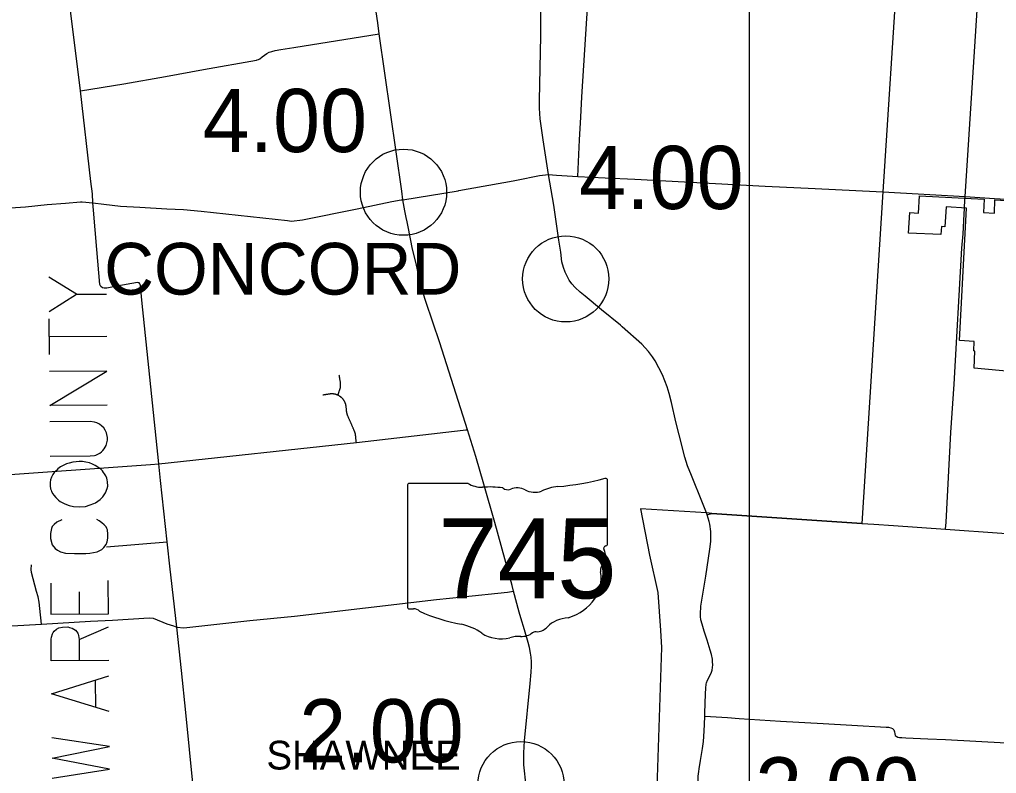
# Model space of a CAD drawing. Extents: x 1659811 to 1934326, y 644115 to 934867.
# Drawn here: x 1781614 to 1798612, y 790558 to 803680 of the extents above; entities that cross this region are included whole.
import ezdxf

# ---------------------------------------------------------------- set-up
doc = ezdxf.new("R2010")
doc.units = 0
for name, color, linetype in [('Default', 7, 'Continuous'), ('GM_X_Adjacent_County_Text', 7, 'Continuous'), ('GM_X_City_Street', 7, 'Continuous'), ('GM_X_Corporation', 7, 'Continuous'), ('GM_X_Corporation_Text', 7, 'Continuous'), ('GM_X_County_Road', 7, 'Continuous'), ('GM_X_State_Route', 7, 'Continuous'), ('GM_X_State_Shield', 7, 'Continuous'), ('GM_X_Township', 7, 'Continuous'), ('GM_X_Township_Road', 7, 'Continuous'), ('GM_X_Township_Text', 7, 'Continuous'), ('SC_Scratch1', 7, 'Continuous')]:
    doc.layers.add(name, color=color, linetype=linetype)

msp = doc.modelspace()

# ---------------------------------------------------------------- linework, layer by layer
at = {"layer": 'Default'}
for centre in [(1788295, 800675), (1791118, 799166), (1790339, 790364)]:
    msp.add_circle(centre, 750, dxfattribs=at)
at = {"layer": 'GM_X_Adjacent_County_Text'}
for p, q in [((1782608, 798899), (1783128, 798902)), ((1782134, 797849), (1782130, 798471)), ((1782132, 798164), (1783132, 798169)), ((1782657, 793333), (1782655, 793719)), ((1782652, 792889), (1783162, 793112)), ((1782932, 792179), (1782935, 791715))]:
    msp.add_line(p, q, dxfattribs=at)
for points in [[(1782130, 798597), (1782608, 798899), (1782126, 799195)], [(1783139, 796970), (1782139, 796964), (1783136, 797561), (1782136, 797555)], [(1782145, 796080), (1782845, 796084), (1782916, 796092), (1782940, 796100), (1782979, 796116), (1783011, 796132), (1783042, 796156), (1783058, 796172), (1783065, 796180), (1783089, 796211), (1783104, 796235), (1783120, 796267), (1783135, 796314), (1783143, 796361), (1783143, 796408), (1783135, 796456), (1783126, 796487), (1783103, 796534), (1783079, 796574), (1783047, 796605), (1783008, 796636), (1782960, 796659), (1782921, 796675), (1782842, 796682), (1782141, 796678)], [(1782156, 795510), (1782164, 795487), (1782172, 795463), (1782196, 795424), (1782212, 795400), (1782243, 795361), (1782275, 795330), (1782291, 795314), (1782323, 795291), (1782402, 795252), (1782480, 795221), (1782551, 795206), (1782654, 795198), (1782764, 795207), (1782843, 795231), (1782905, 795255), (1782937, 795271), (1782976, 795295), (1783015, 795326), (1783039, 795350), (1783062, 795374), (1783086, 795406), (1783109, 795445), (1783140, 795516), (1783148, 795556), (1783147, 795634), (1783139, 795666), (1783131, 795697), (1783115, 795736), (1783091, 795776), (1783075, 795799), (1783060, 795823), (1783036, 795846), (1783004, 795870), (1782980, 795885), (1782957, 795901), (1782933, 795916), (1782886, 795940), (1782830, 795963), (1782767, 795978), (1782712, 795986), (1782704, 795986), (1782649, 795986), (1782602, 795985), (1782539, 795977), (1782476, 795961), (1782429, 795945), (1782374, 795921), (1782327, 795897), (1782280, 795858), (1782249, 795826), (1782217, 795794), (1782194, 795763), (1782170, 795715), (1782155, 795668), (1782147, 795621), (1782148, 795565), (1782156, 795510)], [(1782348, 794973), (1782262, 794933), (1782215, 794894), (1782183, 794854), (1782168, 794822), (1782153, 794736), (1782153, 794649), (1782185, 794539), (1782233, 794476), (1782272, 794445), (1782328, 794414), (1782414, 794391), (1782572, 794384), (1782690, 794385), (1782769, 794385), (1782840, 794393), (1782965, 794418), (1782989, 794426), (1783044, 794457), (1783083, 794489), (1783122, 794545), (1783138, 794592), (1783153, 794655), (1783153, 794726), (1783144, 794797), (1783136, 794820), (1783120, 794852), (1783089, 794883), (1783049, 794922), (1783002, 794953), (1782962, 794977)], [(1782158, 793873), (1782161, 793330), (1783161, 793336), (1783157, 793918)], [(1783166, 792522), (1782166, 792516), (1782163, 792894), (1782171, 792933), (1782187, 792988), (1782202, 793012), (1782218, 793036), (1782257, 793068), (1782296, 793091), (1782359, 793107), (1782454, 793108), (1782485, 793100), (1782532, 793085), (1782588, 793054), (1782612, 793022), (1782627, 792999), (1782635, 792983), (1782643, 792960), (1782652, 792889), (1782654, 792519)], [(1783171, 791638), (1782169, 791946), (1783167, 792259)], [(1782183, 790475), (1783182, 790635), (1782180, 790822), (1783178, 791029), (1782176, 791176)]]:
    msp.add_lwpolyline(points, dxfattribs=at)
at = {"layer": 'GM_X_City_Street'}
msp.add_lwpolyline([(1798056, 800391), (1798063, 800548)], dxfattribs=at)
at = {"layer": 'GM_X_Corporation'}
msp.add_lwpolyline([(1798908, 797551), (1798221, 797611), (1798237, 797910), (1798217, 797912), (1798226, 798077), (1797968, 798095), (1798088, 800399), (1797739, 800419), (1797716, 800075), (1797653, 800079), (1797641, 799936), (1797084, 799963), (1797107, 800322), (1797255, 800313), (1797272, 800613), (1798397, 800551), (1798384, 800322), (1798575, 800308), (1798585, 800540), (1800039, 800457)], dxfattribs=at)
at = {"layer": 'GM_X_County_Road'}
for points in [[(1782890, 800490), (1782881, 800644), (1782856, 800863), (1782676, 802437), (1782464, 804119), (1782395, 804661), (1782246, 805871), (1782006, 808105), (1781669, 811078), (1781659, 811109), (1781650, 811131), (1781636, 811151)], [(1798065, 800600), (1798320, 804569), (1798319, 804604), (1798313, 804638), (1798300, 804669), (1798280, 804702), (1798255, 804766), (1798245, 804805), (1798244, 804890), (1798409, 807145), (1798478, 808064)], [(1791328, 800949), (1791359, 801588), (1791381, 801980), (1791400, 802336), (1791517, 804248), (1791555, 804839), (1791576, 805255), (1791663, 806861), (1791666, 806898), (1791673, 806996), (1791713, 807764)], [(1790259, 800884), (1790662, 800965), (1790767, 800980), (1790816, 800981)], [(1790816, 800981), (1790957, 800973), (1791328, 800949), (1791805, 800926), (1792317, 800900), (1794586, 800781), (1795455, 800738), (1796520, 800687)], [(1789248, 800701), (1789260, 800704), (1790202, 800872), (1790259, 800884)], [(1788284, 800545), (1789248, 800701)], [(1796520, 800687), (1796632, 800682), (1798065, 800600), (1798576, 800566), (1800057, 800481), (1801901, 800359), (1802286, 800331), (1802901, 800301), (1803824, 800245), (1804171, 800217), (1804715, 800188)], [(1780979, 800357), (1781251, 800385), (1781456, 800401), (1781721, 800423), (1782095, 800460), (1782415, 800484), (1782676, 800509), (1782703, 800508), (1782890, 800490), (1783080, 800464), (1783370, 800430), (1783710, 800417), (1784177, 800386), (1784465, 800376), (1784774, 800347), (1786277, 800180), (1786348, 800171), (1786537, 800193), (1787491, 800386), (1788093, 800511), (1788252, 800542), (1788284, 800545)], [(1784231, 794169), (1784213, 794320), (1784208, 794381), (1784184, 794592), (1784065, 795658), (1784036, 795945), (1783745, 798796), (1783719, 799058), (1783710, 799082), (1783697, 799100), (1783664, 799103), (1783307, 799040), (1783135, 799003), (1783086, 799003), (1783057, 799012), (1783029, 799032), (1783012, 799071), (1782957, 799680), (1782900, 800360), (1782890, 800490)], [(1784354, 793107), (1784231, 794169)]]:
    msp.add_lwpolyline(points, dxfattribs=at)
at = {"layer": 'GM_X_State_Route'}
for points in [[(1790208, 793730), (1790185, 793831), (1789883, 794924), (1789691, 795593), (1789552, 796074), (1789406, 796539), (1788925, 798054), (1788685, 798770), (1788593, 799061), (1788574, 799137), (1788559, 799211), (1788513, 799432), (1788454, 799683), (1788376, 800070), (1788357, 800160), (1788339, 800233), (1788316, 800352), (1788284, 800545), (1788263, 800693), (1787872, 803431), (1787846, 803622), (1787700, 804624)], [(1790684, 803416), (1790687, 803933), (1790683, 804011), (1790681, 804061), (1790677, 804093)], [(1790816, 800981), (1790725, 801587), (1790674, 801951), (1790662, 802137), (1790662, 802272), (1790684, 803396), (1790684, 803416)], [(1792099, 798333), (1792069, 798359), (1791739, 798628), (1791453, 798865), (1791371, 798933), (1791282, 799017), (1791224, 799083), (1791180, 799145), (1791143, 799214), (1791110, 799281), (1791078, 799363), (1791051, 799466), (1791032, 799632), (1791000, 799840), (1790910, 800451), (1790816, 800981)], [(1793626, 794462), (1793626, 794462), (1793641, 794594), (1793644, 794648), (1793641, 794771), (1793623, 794897), (1793613, 794945), (1793580, 795059), (1793566, 795094), (1793498, 795270), (1793303, 795745), (1793237, 795913), (1793188, 796062), (1793091, 796453), (1793034, 796681), (1792957, 797013), (1792916, 797174), (1792881, 797288), (1792802, 797495), (1792672, 797742), (1792629, 797811), (1792556, 797903), (1792444, 798033), (1792099, 798333)], [(1793540, 791608), (1793549, 791942), (1793553, 792041), (1793562, 792113), (1793568, 792137), (1793585, 792183), (1793636, 792281), (1793653, 792321), (1793664, 792356), (1793672, 792401), (1793674, 792449), (1793673, 792501), (1793669, 792548), (1793654, 792626), (1793633, 792702), (1793579, 792877), (1793527, 793036), (1793489, 793158), (1793469, 793235), (1793462, 793288), (1793461, 793331), (1793468, 793471), (1793556, 793991), (1793626, 794462)], [(1790307, 793367), (1790208, 793730)], [(1790432, 790335), (1790390, 790706), (1790390, 790920), (1790399, 791128), (1790496, 792123), (1790514, 792320), (1790520, 792424), (1790521, 792501), (1790516, 792584), (1790507, 792652), (1790487, 792748), (1790462, 792838), (1790399, 793056), (1790334, 793268), (1790307, 793367)], [(1793482, 788892), (1793480, 788936), (1793465, 789394), (1793462, 789511), (1793439, 789955), (1793430, 790164), (1793422, 790343), (1793421, 790408), (1793422, 790509), (1793431, 790592), (1793438, 790637), (1793462, 790782), (1793496, 790992), (1793514, 791113), (1793528, 791294), (1793538, 791541), (1793538, 791555), (1793540, 791608)]]:
    msp.add_lwpolyline(points, dxfattribs=at)
at = {"layer": 'GM_X_State_Shield'}
for p, q in [((1791845, 794554), (1791845, 795660)), ((1791845, 794554), (1791845, 795660)), ((1788365, 795571), (1788365, 793458)), ((1788365, 795571), (1788365, 793458)), ((1789418, 795607), (1788399, 795607)), ((1789418, 795607), (1788399, 795607)), ((1791845, 794555), (1791845, 794554)), ((1791845, 794555), (1791845, 794554))]:
    msp.add_line(p, q, dxfattribs=at)
for centre, major_axis, start_param, end_param in [((1790605, 798489), (3691, 0), 4.814394, 5.042369), ((1790605, 798489), (3691, 0), 4.814394, 5.042369), ((1791806, 795664), (38.7, 0), 6.141152, 7.989035), ((1791806, 795664), (38.7, 0), 6.141152, 7.989035), ((1788404, 795576), (40.3, 0), 1.712693, 3.28349), ((1788404, 795576), (40.3, 0), 1.712693, 3.28349), ((1789661, 795853), (391, 0), 4.042523, 4.731795), ((1789661, 795853), (391, 0), 4.042523, 4.731795), ((1789791, 794421), (1404, 0), 1.404758, 1.657858), ((1789791, 794421), (1404, 0), 1.404758, 1.657858), ((1790109, 795587), (113, 0), 3.836095, 5.185415), ((1790109, 795587), (113, 0), 3.836095, 5.185415), ((1790275, 795342), (235, 0), 0.950623, 2.079405), ((1790275, 795342), (235, 0), 0.950623, 2.079405), ((1790578, 795677), (282, 0), 4.081561, 5.145723), ((1790578, 795677), (282, 0), 4.081561, 5.145723), ((1791076, 794962), (743, 0), 1.699011, 2.107814), ((1791076, 794962), (743, 0), 1.699011, 2.107814), ((1791836, 794473), (60, 0), 1.883978, 3.671073), ((1791836, 794473), (60, 0), 1.883978, 3.671073), ((1791804, 794550), (41.5, 0), 5.05454, 6.418171), ((1791804, 794550), (41.5, 0), 5.05454, 6.418171), ((1791455, 794333), (360, 0), 5.934695, 6.695948), ((1791455, 794333), (360, 0), 5.934695, 6.695948), ((1791984, 794092), (262, 0), 2.387724, 3.262537), ((1791984, 794092), (262, 0), 2.387724, 3.262537), ((1790812, 793951), (923, 0), 5.101752, 6.440018), ((1790812, 793951), (923, 0), 5.101752, 6.440018), ((1788405, 793453), (40.7, 0), 3.00124, 4.508301), ((1788405, 793453), (40.7, 0), 3.00124, 4.508301), ((1788411, 793669), (310, 0), 4.665946, 4.897461), ((1788411, 793669), (310, 0), 4.665946, 4.897461), ((1788475, 793336), (112, 0), 0.519207, 1.627899), ((1788475, 793336), (112, 0), 0.519207, 1.627899), ((1789888, 795235), (2665, 0), 4.195997, 4.488961), ((1789888, 795235), (2665, 0), 4.195997, 4.488961), ((1791201, 792864), (506, 0), 1.647645, 2.488434), ((1791201, 792864), (506, 0), 1.647645, 2.488434), ((1789093, 792508), (834, 0), 0.823519, 1.323587), ((1789093, 792508), (834, 0), 0.823519, 1.323587), ((1790561, 793253), (298, 0), 4.937069, 5.64225), ((1790561, 793253), (298, 0), 4.937069, 5.64225), ((1789995, 793325), (529, 0), 4.026481, 4.996735), ((1789995, 793325), (529, 0), 4.026481, 4.996735), ((1790301, 792595), (435, 0), 1.495662, 1.94098), ((1790301, 792595), (435, 0), 1.495662, 1.94098), ((1790339, 793167), (282, 0), 4.691044, 5.507374), ((1790339, 793167), (282, 0), 4.691044, 5.507374), ((1790595, 792962), (79.4, 0), 1.147584, 2.315152), ((1790595, 792962), (79.4, 0), 1.147584, 2.315152)]:
    msp.add_ellipse(centre, major_axis=major_axis, ratio=0.8, start_param=start_param, end_param=end_param, dxfattribs=at)
at = {"layer": 'GM_X_Township'}
msp.add_lwpolyline([(1797746, 818394), (1797534, 815021), (1797366, 812352), (1797107, 808141), (1796898, 804715), (1796632, 800682), (1796269, 794910), (1793660, 795080), (1793566, 795094), (1792419, 795165), (1792576, 794356), (1792720, 793710), (1792764, 793045), (1792783, 792753), (1792702, 790313)], dxfattribs=at)
at = {"layer": 'GM_X_Township_Road'}
for points in [[(1782676, 802437), (1783430, 802559), (1784155, 802688), (1784818, 802812), (1785735, 802974), (1785747, 802978), (1785772, 802987), (1785797, 802999), (1785838, 803032), (1785874, 803062), (1785916, 803092), (1785959, 803113), (1786003, 803125), (1786060, 803139), (1786163, 803159), (1786385, 803195), (1787872, 803431)], [(1798063, 800548), (1798065, 800600)], [(1797725, 794811), (1797735, 794932), (1797817, 796492), (1797873, 797335), (1798009, 799702), (1798031, 799951), (1798052, 800293), (1798056, 800391)], [(1787154, 797141), (1787157, 797150), (1787160, 797159), (1787163, 797168), (1787166, 797177), (1787169, 797185), (1787172, 797194), (1787175, 797203), (1787178, 797212), (1787181, 797221), (1787184, 797230), (1787187, 797238), (1787189, 797242), (1787190, 797247), (1787191, 797251), (1787192, 797255), (1787194, 797259), (1787195, 797263), (1787196, 797267), (1787196, 797272), (1787197, 797276), (1787198, 797280), (1787199, 797284), (1787199, 797288), (1787200, 797293), (1787200, 797297), (1787200, 797301), (1787201, 797306), (1787201, 797310), (1787201, 797314), (1787201, 797319), (1787201, 797323), (1787201, 797327), (1787201, 797331), (1787201, 797336), (1787200, 797340), (1787200, 797344), (1787199, 797349), (1787199, 797353), (1787198, 797357), (1787197, 797366), (1787196, 797376), (1787194, 797385), (1787193, 797395), (1787191, 797404), (1787190, 797413), (1787188, 797423), (1787187, 797432), (1787186, 797442), (1787184, 797451), (1787183, 797460), (1787181, 797470), (1787180, 797479), (1787178, 797489)], [(1787475, 796318), (1787474, 796328), (1787473, 796338), (1787472, 796348), (1787471, 796358), (1787469, 796367), (1787468, 796377), (1787467, 796387), (1787466, 796397), (1787465, 796406), (1787464, 796416), (1787463, 796426), (1787462, 796436), (1787461, 796445), (1787460, 796450), (1787460, 796454), (1787459, 796458), (1787458, 796462), (1787458, 796466), (1787457, 796470), (1787456, 796474), (1787455, 796479), (1787454, 796483), (1787453, 796487), (1787452, 796491), (1787450, 796495), (1787449, 796499), (1787448, 796503), (1787446, 796507), (1787445, 796511), (1787443, 796514), (1787441, 796518), (1787437, 796527), (1787433, 796536), (1787429, 796545), (1787425, 796555), (1787421, 796564), (1787418, 796573), (1787414, 796582), (1787410, 796591), (1787406, 796600), (1787402, 796609), (1787398, 796618), (1787394, 796627), (1787390, 796636), (1787386, 796645), (1787382, 796654), (1787378, 796663), (1787374, 796672), (1787370, 796681), (1787366, 796690), (1787362, 796699), (1787358, 796708), (1787354, 796717), (1787350, 796726), (1787346, 796735), (1787342, 796744), (1787338, 796753), (1787334, 796762), (1787330, 796772), (1787326, 796781), (1787325, 796784), (1787323, 796788), (1787322, 796792), (1787320, 796796), (1787319, 796800), (1787317, 796804), (1787316, 796808), (1787315, 796812), (1787314, 796816), (1787313, 796820), (1787312, 796824), (1787311, 796828), (1787310, 796832), (1787309, 796836), (1787309, 796840), (1787308, 796844), (1787307, 796848), (1787307, 796852), (1787306, 796857), (1787306, 796866), (1787305, 796875), (1787304, 796884), (1787303, 796893), (1787302, 796902), (1787301, 796911), (1787300, 796920), (1787299, 796930), (1787298, 796939), (1787298, 796943), (1787297, 796947), (1787297, 796952), (1787296, 796956), (1787295, 796960), (1787294, 796964), (1787294, 796969), (1787293, 796973), (1787292, 796977), (1787290, 796981), (1787289, 796986), (1787288, 796990), (1787287, 796994), (1787285, 796998), (1787284, 797002), (1787282, 797006), (1787280, 797010), (1787279, 797014), (1787277, 797018), (1787275, 797022), (1787273, 797026), (1787271, 797030), (1787269, 797034), (1787267, 797037), (1787266, 797039), (1787265, 797041), (1787263, 797045), (1787260, 797049), (1787258, 797052), (1787256, 797056), (1787253, 797059), (1787251, 797063), (1787248, 797066), (1787245, 797070), (1787243, 797073), (1787240, 797076), (1787237, 797080), (1787234, 797083), (1787231, 797086), (1787228, 797089), (1787225, 797092), (1787222, 797095), (1787219, 797098), (1787216, 797101), (1787212, 797104), (1787209, 797107), (1787206, 797110), (1787202, 797112), (1787199, 797115), (1787195, 797117), (1787192, 797120), (1787188, 797122), (1787184, 797125), (1787181, 797127), (1787177, 797129), (1787173, 797132), (1787169, 797134), (1787166, 797136), (1787162, 797138), (1787158, 797140), (1787154, 797141), (1787150, 797143), (1787146, 797145), (1787142, 797147), (1787138, 797148), (1787134, 797150), (1787130, 797151), (1787126, 797152), (1787122, 797154), (1787118, 797155), (1787114, 797156), (1787109, 797157), (1787105, 797158), (1787101, 797159), (1787097, 797160), (1787093, 797161), (1787088, 797161), (1787084, 797162), (1787080, 797162), (1787076, 797163), (1787071, 797163), (1787067, 797164), (1787063, 797164), (1787059, 797164), (1787054, 797164), (1787050, 797164), (1787046, 797164), (1787041, 797164), (1787037, 797164), (1787033, 797164), (1787029, 797163), (1787024, 797163), (1787020, 797163), (1787016, 797162), (1787012, 797161), (1787002, 797160), (1786993, 797159), (1786984, 797157), (1786974, 797156), (1786965, 797154), (1786956, 797153), (1786946, 797152), (1786937, 797150), (1786928, 797149), (1786918, 797147), (1786909, 797146), (1786900, 797145), (1786890, 797143)], [(1781040, 795733), (1783893, 795933), (1784036, 795945), (1787475, 796318), (1789335, 796532), (1789379, 796538), (1789406, 796539)], [(1793580, 795059), (1793615, 795073), (1793660, 795080), (1796269, 794910), (1796478, 794896)], [(1796478, 794896), (1796818, 794874), (1797725, 794811), (1798705, 794743), (1800065, 794648), (1801142, 794575), (1801482, 794551), (1801528, 794554), (1801699, 794541)], [(1783128, 794500), (1784184, 794592)], [(1781996, 793155), (1781969, 793427), (1781956, 793540), (1781937, 793633), (1781911, 793728), (1781821, 794057), (1781818, 794111), (1781821, 794191)], [(1784293, 793126), (1784354, 793107), (1784475, 793093), (1785619, 793219), (1786396, 793298), (1788869, 793586), (1789322, 793635), (1790104, 793716), (1790208, 793730)], [(1781062, 793102), (1781996, 793155), (1782851, 793208), (1783230, 793226), (1783871, 793267), (1783940, 793261), (1784180, 793162), (1784293, 793126)], [(1784638, 790333), (1784509, 791619), (1784435, 792353), (1784354, 793107)], [(1793538, 791555), (1793933, 791531), (1794136, 791516), (1794855, 791471), (1795594, 791427), (1796096, 791400), (1796690, 791365), (1796735, 791362), (1796775, 791352), (1796803, 791340), (1796825, 791317), (1796840, 791284), (1796846, 791248), (1796852, 791221), (1796866, 791206), (1796894, 791190), (1796926, 791184), (1796968, 791184), (1797033, 791181), (1797419, 791162), (1797725, 791151), (1798779, 791092)]]:
    msp.add_lwpolyline(points, dxfattribs=at)
at = {"layer": 'SC_Scratch1'}
msp.add_lwpolyline([(1659811, 738617), (1659811, 934867), (1794311, 934867), (1794311, 738617)], close=True, dxfattribs=at)

# ---------------------------------------------------------------- texts
at = {"layer": 'Default'}
for s, p in [('4.00', (1784799, 801373)), ('4.00', (1791350, 800382)), ('2.00', (1786481, 790751)), ('2.00', (1794413, 789739))]:
    msp.add_text(s, height=1100, dxfattribs=at).set_placement(p)
at = {"layer": 'GM_X_Corporation_Text'}
msp.add_text('SHAWNEE', height=500, rotation=0, dxfattribs=at).set_placement((1785910, 790627))
at = {"layer": 'GM_X_State_Shield'}
msp.add_text('745', height=1392.2, dxfattribs=at).set_placement((1788896, 793607))
msp.add_text('745', height=1392.2, dxfattribs=at).set_placement((1788896, 793607))
at = {"layer": 'GM_X_Township_Text'}
msp.add_text('CONCORD', height=900, rotation=0, dxfattribs=at).set_placement((1783085, 798893))

doc.saveas('drawing.dxf')
